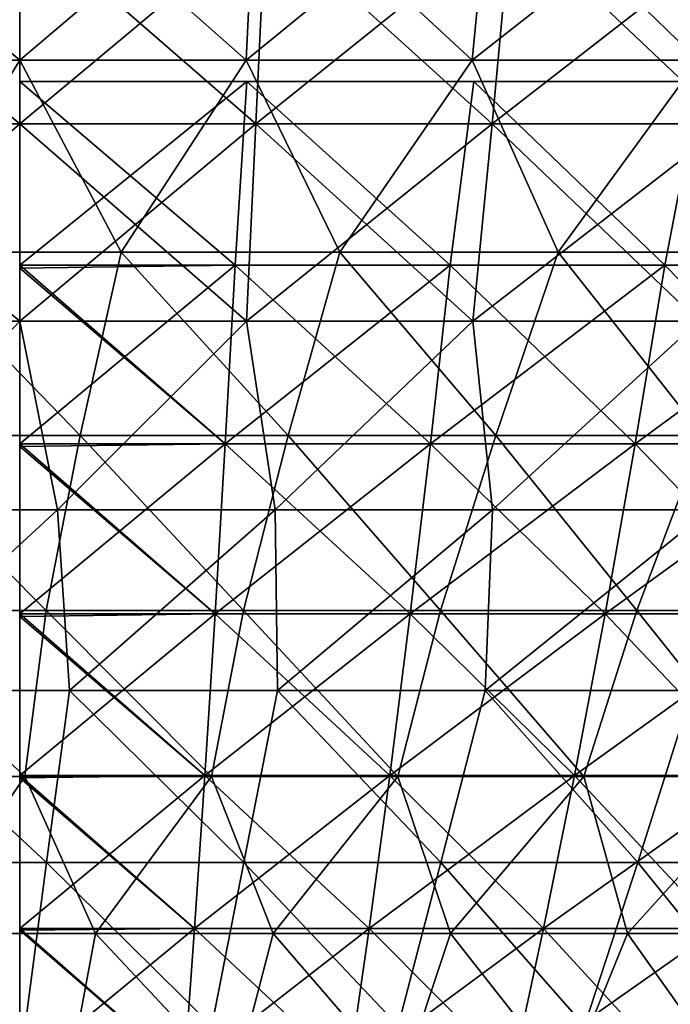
# Model space of a CAD drawing. Header units: millimetres. Extents: x -125 to 125, y -45 to 4025.
# Tile 528 of 656: x 0 to 6, y 3912 to 3921. Entities that reach past the tile are written whole.
import ezdxf

# ---------------------------------------------------------------- set-up
doc = ezdxf.new("R2010")
doc.units = ezdxf.units.MM
doc.header["$LTSCALE"] = 6.999206
for name, color, linetype in [('21', 7, 'CONTINUOUS'), ('22', 7, 'CONTINUOUS'), ('23', 7, 'CONTINUOUS'), ('24', 7, 'CONTINUOUS'), ('33', 7, 'CONTINUOUS')]:
    doc.layers.add(name, color=color, linetype=linetype)

msp = doc.modelspace()

# ---------------------------------------------------------------- linework, layer by layer
at = {"layer": '21', "color": 7, "linetype": 'CONTINUOUS'}
for points in [[(-2.0927, 3920.0853, 67.9229), (0, 3920.0853, 67.9552), (-2.1766, 3921.9024, 70.648), (-2.0927, 3920.0853, 67.9229)], [(-2.1766, 3921.9024, 70.648), (0, 3920.0853, 67.9552), (0, 3921.9024, 70.6815), (-2.1766, 3921.9024, 70.648)], [(0, 3920.0853, 67.9552), (2.0927, 3920.0853, 67.9229), (0, 3921.9024, 70.6815), (0, 3920.0853, 67.9552)], [(0, 3921.9024, 70.6815), (2.0927, 3920.0853, 67.9229), (2.1766, 3921.9024, 70.648), (0, 3921.9024, 70.6815)], [(2.0927, 3920.0853, 67.9229), (4.1834, 3920.0853, 67.8263), (2.1766, 3921.9024, 70.648), (2.0927, 3920.0853, 67.9229)], [(2.1766, 3921.9024, 70.648), (4.1834, 3920.0853, 67.8263), (4.3512, 3921.9024, 70.5475), (2.1766, 3921.9024, 70.648)], [(4.1834, 3920.0853, 67.8263), (6.2701, 3920.0853, 67.6653), (4.3512, 3921.9024, 70.5475), (4.1834, 3920.0853, 67.8263)], [(4.3512, 3921.9024, 70.5475), (6.2701, 3920.0853, 67.6653), (6.5217, 3921.9024, 70.38), (4.3512, 3921.9024, 70.5475)], [(-2.0073, 3918.3403, 65.1512), (0, 3918.3403, 65.1821), (-2.0927, 3920.0853, 67.9229), (-2.0073, 3918.3403, 65.1512)], [(-2.0927, 3920.0853, 67.9229), (0, 3918.3403, 65.1821), (0, 3920.0853, 67.9552), (-2.0927, 3920.0853, 67.9229)], [(0, 3918.3403, 65.1821), (2.0073, 3918.3403, 65.1512), (0, 3920.0853, 67.9552), (0, 3918.3403, 65.1821)], [(0, 3920.0853, 67.9552), (2.0073, 3918.3403, 65.1512), (2.0927, 3920.0853, 67.9229), (0, 3920.0853, 67.9552)], [(2.0073, 3918.3403, 65.1512), (4.0127, 3918.3403, 65.0585), (2.0927, 3920.0853, 67.9229), (2.0073, 3918.3403, 65.1512)], [(2.0927, 3920.0853, 67.9229), (4.0127, 3918.3403, 65.0585), (4.1834, 3920.0853, 67.8263), (2.0927, 3920.0853, 67.9229)], [(4.0127, 3918.3403, 65.0585), (6.0142, 3918.3403, 64.9041), (4.1834, 3920.0853, 67.8263), (4.0127, 3918.3403, 65.0585)], [(4.1834, 3920.0853, 67.8263), (6.0142, 3918.3403, 64.9041), (6.2701, 3920.0853, 67.6653), (4.1834, 3920.0853, 67.8263)], [(-2.0073, 3918.3403, 65.1512), (-1.5913, 3916.6686, 62.344), (0, 3918.3403, 65.1821), (-2.0073, 3918.3403, 65.1512)], [(-1.5913, 3916.6686, 62.344), (0.336, 3916.6686, 62.3634), (0, 3918.3403, 65.1821), (-1.5913, 3916.6686, 62.344)], [(0, 3918.3403, 65.1821), (0.336, 3916.6686, 62.3634), (2.0073, 3918.3403, 65.1512), (0, 3918.3403, 65.1821)], [(0.336, 3916.6686, 62.3634), (2.2629, 3916.6686, 62.3232), (2.0073, 3918.3403, 65.1512), (0.336, 3916.6686, 62.3634)], [(2.0073, 3918.3403, 65.1512), (2.2629, 3916.6686, 62.3232), (4.0127, 3918.3403, 65.0585), (2.0073, 3918.3403, 65.1512)], [(2.2629, 3916.6686, 62.3232), (4.1876, 3916.6686, 62.2235), (4.0127, 3918.3403, 65.0585), (2.2629, 3916.6686, 62.3232)], [(4.0127, 3918.3403, 65.0585), (4.1876, 3916.6686, 62.2235), (6.0142, 3918.3403, 64.9041), (4.0127, 3918.3403, 65.0585)], [(4.1876, 3916.6686, 62.2235), (6.1084, 3916.6686, 62.0644), (6.0142, 3918.3403, 64.9041), (4.1876, 3916.6686, 62.2235)], [(-1.5913, 3916.6686, 62.344), (-1.3993, 3915.0713, 59.4872), (0.336, 3916.6686, 62.3634), (-1.5913, 3916.6686, 62.344)], [(-1.3993, 3915.0713, 59.4872), (0.4419, 3915.0713, 59.502), (0.336, 3916.6686, 62.3634), (-1.3993, 3915.0713, 59.4872)], [(0.336, 3916.6686, 62.3634), (0.4419, 3915.0713, 59.502), (2.2629, 3916.6686, 62.3232), (0.336, 3916.6686, 62.3634)], [(0.4419, 3915.0713, 59.502), (2.2828, 3915.0713, 59.4598), (2.2629, 3916.6686, 62.3232), (0.4419, 3915.0713, 59.502)], [(2.2629, 3916.6686, 62.3232), (2.2828, 3915.0713, 59.4598), (4.1876, 3916.6686, 62.2235), (2.2629, 3916.6686, 62.3232)], [(2.2828, 3915.0713, 59.4598), (4.1214, 3915.0713, 59.3607), (4.1876, 3916.6686, 62.2235), (2.2828, 3915.0713, 59.4598)], [(4.1214, 3915.0713, 59.3607), (5.9561, 3915.0713, 59.2048), (6.1084, 3916.6686, 62.0644), (4.1214, 3915.0713, 59.3607)], [(4.1876, 3916.6686, 62.2235), (4.1214, 3915.0713, 59.3607), (6.1084, 3916.6686, 62.0644), (4.1876, 3916.6686, 62.2235)], [(-1.5105, 3913.5495, 56.5819), (0.2373, 3913.5495, 56.6016), (-1.3993, 3915.0713, 59.4872), (-1.5105, 3913.5495, 56.5819)], [(-1.3993, 3915.0713, 59.4872), (0.2373, 3913.5495, 56.6016), (0.4419, 3915.0713, 59.502), (-1.3993, 3915.0713, 59.4872)], [(0.2373, 3913.5495, 56.6016), (1.9849, 3913.5495, 56.5672), (0.4419, 3915.0713, 59.502), (0.2373, 3913.5495, 56.6016)], [(0.4419, 3915.0713, 59.502), (1.9849, 3913.5495, 56.5672), (2.2828, 3915.0713, 59.4598), (0.4419, 3915.0713, 59.502)], [(1.9849, 3913.5495, 56.5672), (3.7306, 3913.5495, 56.479), (2.2828, 3915.0713, 59.4598), (1.9849, 3913.5495, 56.5672)], [(2.2828, 3915.0713, 59.4598), (3.7306, 3913.5495, 56.479), (4.1214, 3915.0713, 59.3607), (2.2828, 3915.0713, 59.4598)], [(3.7306, 3913.5495, 56.479), (5.4727, 3913.5495, 56.3369), (4.1214, 3915.0713, 59.3607), (3.7306, 3913.5495, 56.479)], [(4.1214, 3915.0713, 59.3607), (5.4727, 3913.5495, 56.3369), (5.9561, 3915.0713, 59.2048), (4.1214, 3915.0713, 59.3607)], [(5.4727, 3913.5495, 56.3369), (7.2097, 3913.5495, 56.141), (5.9561, 3915.0713, 59.2048), (5.4727, 3913.5495, 56.3369)], [(0.0478, 3912.1043, 53.6616), (-1.5105, 3913.5495, 56.5819), (-1.6057, 3912.1043, 53.6376), (0.0478, 3912.1043, 53.6616)], [(0.2373, 3913.5495, 56.6016), (-1.5105, 3913.5495, 56.5819), (0.0478, 3912.1043, 53.6616), (0.2373, 3913.5495, 56.6016)], [(1.7012, 3912.1043, 53.6346), (0.2373, 3913.5495, 56.6016), (0.0478, 3912.1043, 53.6616), (1.7012, 3912.1043, 53.6346)], [(1.9849, 3913.5495, 56.5672), (0.2373, 3913.5495, 56.6016), (1.7012, 3912.1043, 53.6346), (1.9849, 3913.5495, 56.5672)], [(3.353, 3912.1043, 53.5568), (1.9849, 3913.5495, 56.5672), (1.7012, 3912.1043, 53.6346), (3.353, 3912.1043, 53.5568)], [(3.7306, 3913.5495, 56.479), (1.9849, 3913.5495, 56.5672), (3.353, 3912.1043, 53.5568), (3.7306, 3913.5495, 56.479)], [(5.0017, 3912.1043, 53.428), (3.7306, 3913.5495, 56.479), (3.353, 3912.1043, 53.5568), (5.0017, 3912.1043, 53.428)], [(5.4727, 3913.5495, 56.3369), (3.7306, 3913.5495, 56.479), (5.0017, 3912.1043, 53.428), (5.4727, 3913.5495, 56.3369)], [(6.6455, 3912.1043, 53.2485), (5.4727, 3913.5495, 56.3369), (5.0017, 3912.1043, 53.428), (6.6455, 3912.1043, 53.2485)], [(7.2097, 3913.5495, 56.141), (5.4727, 3913.5495, 56.3369), (6.6455, 3912.1043, 53.2485), (7.2097, 3913.5495, 56.141)]]:
    msp.add_3dface(points, dxfattribs=at)
at = {"layer": '22', "color": 7, "linetype": 'CONTINUOUS'}
for points in [[(0, 3921.9024, -70.6815), (-2.0927, 3920.0853, -67.9229), (-2.1766, 3921.9024, -70.648), (0, 3921.9024, -70.6815)], [(0, 3920.0853, -67.9552), (-2.0927, 3920.0853, -67.9229), (0, 3921.9024, -70.6815), (0, 3920.0853, -67.9552)], [(2.0927, 3920.0853, -67.9229), (0, 3920.0853, -67.9552), (2.1766, 3921.9024, -70.648), (2.0927, 3920.0853, -67.9229)], [(2.1766, 3921.9024, -70.648), (0, 3920.0853, -67.9552), (0, 3921.9024, -70.6815), (2.1766, 3921.9024, -70.648)], [(4.1834, 3920.0853, -67.8263), (2.0927, 3920.0853, -67.9229), (4.3512, 3921.9024, -70.5475), (4.1834, 3920.0853, -67.8263)], [(4.3512, 3921.9024, -70.5475), (2.0927, 3920.0853, -67.9229), (2.1766, 3921.9024, -70.648), (4.3512, 3921.9024, -70.5475)], [(6.2701, 3920.0853, -67.6653), (4.1834, 3920.0853, -67.8263), (6.5217, 3921.9024, -70.38), (6.2701, 3920.0853, -67.6653)], [(6.5217, 3921.9024, -70.38), (4.1834, 3920.0853, -67.8263), (4.3512, 3921.9024, -70.5475), (6.5217, 3921.9024, -70.38)], [(0, 3920.0853, -67.9552), (-2.0073, 3918.3403, -65.1512), (-2.0927, 3920.0853, -67.9229), (0, 3920.0853, -67.9552)], [(0, 3918.3403, -65.1821), (-2.0073, 3918.3403, -65.1512), (0, 3920.0853, -67.9552), (0, 3918.3403, -65.1821)], [(2.0073, 3918.3403, -65.1512), (0, 3918.3403, -65.1821), (2.0927, 3920.0853, -67.9229), (2.0073, 3918.3403, -65.1512)], [(2.0927, 3920.0853, -67.9229), (0, 3918.3403, -65.1821), (0, 3920.0853, -67.9552), (2.0927, 3920.0853, -67.9229)], [(4.0127, 3918.3403, -65.0585), (2.0073, 3918.3403, -65.1512), (4.1834, 3920.0853, -67.8263), (4.0127, 3918.3403, -65.0585)], [(4.1834, 3920.0853, -67.8263), (2.0073, 3918.3403, -65.1512), (2.0927, 3920.0853, -67.9229), (4.1834, 3920.0853, -67.8263)], [(6.0142, 3918.3403, -64.9041), (4.0127, 3918.3403, -65.0585), (6.2701, 3920.0853, -67.6653), (6.0142, 3918.3403, -64.9041)], [(6.2701, 3920.0853, -67.6653), (4.0127, 3918.3403, -65.0585), (4.1834, 3920.0853, -67.8263), (6.2701, 3920.0853, -67.6653)], [(-2.0073, 3918.3403, -65.1512), (0, 3918.3403, -65.1821), (-1.5913, 3916.6686, -62.344), (-2.0073, 3918.3403, -65.1512)], [(-1.5913, 3916.6686, -62.344), (0, 3918.3403, -65.1821), (0.336, 3916.6686, -62.3634), (-1.5913, 3916.6686, -62.344)], [(0, 3918.3403, -65.1821), (2.0073, 3918.3403, -65.1512), (0.336, 3916.6686, -62.3634), (0, 3918.3403, -65.1821)], [(0.336, 3916.6686, -62.3634), (2.0073, 3918.3403, -65.1512), (2.2629, 3916.6686, -62.3232), (0.336, 3916.6686, -62.3634)], [(2.0073, 3918.3403, -65.1512), (4.0127, 3918.3403, -65.0585), (2.2629, 3916.6686, -62.3232), (2.0073, 3918.3403, -65.1512)], [(2.2629, 3916.6686, -62.3232), (4.0127, 3918.3403, -65.0585), (4.1876, 3916.6686, -62.2235), (2.2629, 3916.6686, -62.3232)], [(4.0127, 3918.3403, -65.0585), (6.0142, 3918.3403, -64.9041), (4.1876, 3916.6686, -62.2235), (4.0127, 3918.3403, -65.0585)], [(4.1876, 3916.6686, -62.2235), (6.0142, 3918.3403, -64.9041), (6.1084, 3916.6686, -62.0644), (4.1876, 3916.6686, -62.2235)], [(-1.5913, 3916.6686, -62.344), (0.336, 3916.6686, -62.3634), (-1.3993, 3915.0713, -59.4872), (-1.5913, 3916.6686, -62.344)], [(-1.3993, 3915.0713, -59.4872), (0.336, 3916.6686, -62.3634), (0.4419, 3915.0713, -59.502), (-1.3993, 3915.0713, -59.4872)], [(0.336, 3916.6686, -62.3634), (2.2629, 3916.6686, -62.3232), (0.4419, 3915.0713, -59.502), (0.336, 3916.6686, -62.3634)], [(0.4419, 3915.0713, -59.502), (2.2629, 3916.6686, -62.3232), (2.2828, 3915.0713, -59.4598), (0.4419, 3915.0713, -59.502)], [(2.2629, 3916.6686, -62.3232), (4.1876, 3916.6686, -62.2235), (2.2828, 3915.0713, -59.4598), (2.2629, 3916.6686, -62.3232)], [(2.2828, 3915.0713, -59.4598), (4.1876, 3916.6686, -62.2235), (4.1214, 3915.0713, -59.3607), (2.2828, 3915.0713, -59.4598)], [(4.1876, 3916.6686, -62.2235), (6.1084, 3916.6686, -62.0644), (4.1214, 3915.0713, -59.3607), (4.1876, 3916.6686, -62.2235)], [(4.1214, 3915.0713, -59.3607), (6.1084, 3916.6686, -62.0644), (5.9561, 3915.0713, -59.2048), (4.1214, 3915.0713, -59.3607)], [(-1.5105, 3913.5495, -56.5819), (-1.3993, 3915.0713, -59.4872), (0.2373, 3913.5495, -56.6016), (-1.5105, 3913.5495, -56.5819)], [(-1.3993, 3915.0713, -59.4872), (0.4419, 3915.0713, -59.502), (0.2373, 3913.5495, -56.6016), (-1.3993, 3915.0713, -59.4872)], [(0.2373, 3913.5495, -56.6016), (0.4419, 3915.0713, -59.502), (1.9849, 3913.5495, -56.5672), (0.2373, 3913.5495, -56.6016)], [(0.4419, 3915.0713, -59.502), (2.2828, 3915.0713, -59.4598), (1.9849, 3913.5495, -56.5672), (0.4419, 3915.0713, -59.502)], [(1.9849, 3913.5495, -56.5672), (2.2828, 3915.0713, -59.4598), (3.7306, 3913.5495, -56.479), (1.9849, 3913.5495, -56.5672)], [(2.2828, 3915.0713, -59.4598), (4.1214, 3915.0713, -59.3607), (3.7306, 3913.5495, -56.479), (2.2828, 3915.0713, -59.4598)], [(3.7306, 3913.5495, -56.479), (4.1214, 3915.0713, -59.3607), (5.4727, 3913.5495, -56.3369), (3.7306, 3913.5495, -56.479)], [(4.1214, 3915.0713, -59.3607), (5.9561, 3915.0713, -59.2048), (5.4727, 3913.5495, -56.3369), (4.1214, 3915.0713, -59.3607)], [(5.4727, 3913.5495, -56.3369), (5.9561, 3915.0713, -59.2048), (7.2097, 3913.5495, -56.141), (5.4727, 3913.5495, -56.3369)], [(-1.5105, 3913.5495, -56.5819), (0.0478, 3912.1043, -53.6616), (-1.6057, 3912.1043, -53.6376), (-1.5105, 3913.5495, -56.5819)], [(-1.5105, 3913.5495, -56.5819), (0.2373, 3913.5495, -56.6016), (0.0478, 3912.1043, -53.6616), (-1.5105, 3913.5495, -56.5819)], [(0.2373, 3913.5495, -56.6016), (1.7012, 3912.1043, -53.6346), (0.0478, 3912.1043, -53.6616), (0.2373, 3913.5495, -56.6016)], [(0.2373, 3913.5495, -56.6016), (1.9849, 3913.5495, -56.5672), (1.7012, 3912.1043, -53.6346), (0.2373, 3913.5495, -56.6016)], [(1.9849, 3913.5495, -56.5672), (3.353, 3912.1043, -53.5568), (1.7012, 3912.1043, -53.6346), (1.9849, 3913.5495, -56.5672)], [(1.9849, 3913.5495, -56.5672), (3.7306, 3913.5495, -56.479), (3.353, 3912.1043, -53.5568), (1.9849, 3913.5495, -56.5672)], [(3.7306, 3913.5495, -56.479), (5.0017, 3912.1043, -53.428), (3.353, 3912.1043, -53.5568), (3.7306, 3913.5495, -56.479)], [(3.7306, 3913.5495, -56.479), (5.4727, 3913.5495, -56.3369), (5.0017, 3912.1043, -53.428), (3.7306, 3913.5495, -56.479)], [(5.4727, 3913.5495, -56.3369), (6.6455, 3912.1043, -53.2485), (5.0017, 3912.1043, -53.428), (5.4727, 3913.5495, -56.3369)], [(5.4727, 3913.5495, -56.3369), (7.2097, 3913.5495, -56.141), (6.6455, 3912.1043, -53.2485), (5.4727, 3913.5495, -56.3369)]]:
    msp.add_3dface(points, dxfattribs=at)
at = {"layer": '23', "color": 7, "linetype": 'CONTINUOUS'}
for points in [[(-2.0052, 3920.6481, -65.0819), (0, 3920.6481, -65.1128), (-2.0901, 3922.4206, -67.8388), (-2.0052, 3920.6481, -65.0819)], [(-2.0901, 3922.4206, -67.8388), (0, 3920.6481, -65.1128), (0, 3922.4206, -67.871), (-2.0901, 3922.4206, -67.8388)], [(0, 3920.6481, -65.1128), (2.0052, 3920.6481, -65.0819), (0, 3922.4206, -67.871), (0, 3920.6481, -65.1128)], [(0, 3922.4206, -67.871), (2.0052, 3920.6481, -65.0819), (2.0901, 3922.4206, -67.8388), (0, 3922.4206, -67.871)], [(2.0052, 3920.6481, -65.0819), (4.0084, 3920.6481, -64.9893), (2.0901, 3922.4206, -67.8388), (2.0052, 3920.6481, -65.0819)], [(2.0901, 3922.4206, -67.8388), (4.0084, 3920.6481, -64.9893), (4.1782, 3922.4206, -67.7423), (2.0901, 3922.4206, -67.8388)], [(4.0084, 3920.6481, -64.9893), (6.0078, 3920.6481, -64.835), (4.1782, 3922.4206, -67.7423), (4.0084, 3920.6481, -64.9893)], [(4.1782, 3922.4206, -67.7423), (6.0078, 3920.6481, -64.835), (6.2623, 3922.4206, -67.5815), (4.1782, 3922.4206, -67.7423)], [(-2.0052, 3920.6481, -65.0819), (-1.0381, 3918.9496, -62.2996), (0, 3920.6481, -65.1128), (-2.0052, 3920.6481, -65.0819)], [(-1.0381, 3918.9496, -62.2996), (0.8985, 3918.9496, -62.3018), (0, 3920.6481, -65.1128), (-1.0381, 3918.9496, -62.2996)], [(0, 3920.6481, -65.1128), (0.8985, 3918.9496, -62.3018), (2.0052, 3920.6481, -65.0819), (0, 3920.6481, -65.1128)], [(0.8985, 3918.9496, -62.3018), (2.8343, 3918.9496, -62.2438), (2.0052, 3920.6481, -65.0819), (0.8985, 3918.9496, -62.3018)], [(2.0052, 3920.6481, -65.0819), (2.8343, 3918.9496, -62.2438), (4.0084, 3920.6481, -64.9893), (2.0052, 3920.6481, -65.0819)], [(2.8343, 3918.9496, -62.2438), (4.7673, 3918.9496, -62.1256), (4.0084, 3920.6481, -64.9893), (2.8343, 3918.9496, -62.2438)], [(4.0084, 3920.6481, -64.9893), (4.7673, 3918.9496, -62.1256), (6.0078, 3920.6481, -64.835), (4.0084, 3920.6481, -64.9893)], [(4.7673, 3918.9496, -62.1256), (6.6957, 3918.9496, -61.9475), (6.0078, 3920.6481, -64.835), (4.7673, 3918.9496, -62.1256)], [(-1.3058, 3917.3266, -59.4451), (0.5359, 3917.3266, -59.4571), (-1.0381, 3918.9496, -62.2996), (-1.3058, 3917.3266, -59.4451)], [(-1.0381, 3918.9496, -62.2996), (0.5359, 3917.3266, -59.4571), (0.8985, 3918.9496, -62.3018), (-1.0381, 3918.9496, -62.2996)], [(0.5359, 3917.3266, -59.4571), (2.3771, 3917.3266, -59.4119), (0.8985, 3918.9496, -62.3018), (0.5359, 3917.3266, -59.4571)], [(0.8985, 3918.9496, -62.3018), (2.3771, 3917.3266, -59.4119), (2.8343, 3918.9496, -62.2438), (0.8985, 3918.9496, -62.3018)], [(2.3771, 3917.3266, -59.4119), (4.2161, 3917.3266, -59.3098), (2.8343, 3918.9496, -62.2438), (2.3771, 3917.3266, -59.4119)], [(2.8343, 3918.9496, -62.2438), (4.2161, 3917.3266, -59.3098), (4.7673, 3918.9496, -62.1256), (2.8343, 3918.9496, -62.2438)], [(4.2161, 3917.3266, -59.3098), (6.051, 3917.3266, -59.1508), (4.7673, 3918.9496, -62.1256), (4.2161, 3917.3266, -59.3098)], [(4.7673, 3918.9496, -62.1256), (6.051, 3917.3266, -59.1508), (6.6957, 3918.9496, -61.9475), (4.7673, 3918.9496, -62.1256)], [(-1.5125, 3915.78, -56.5482), (0.2342, 3915.78, -56.568), (-1.3058, 3917.3266, -59.4451), (-1.5125, 3915.78, -56.5482)], [(-1.3058, 3917.3266, -59.4451), (0.2342, 3915.78, -56.568), (0.5359, 3917.3266, -59.4571), (-1.3058, 3917.3266, -59.4451)], [(0.2342, 3915.78, -56.568), (1.9807, 3915.78, -56.5338), (0.5359, 3917.3266, -59.4571), (0.2342, 3915.78, -56.568)], [(0.5359, 3917.3266, -59.4571), (1.9807, 3915.78, -56.5338), (2.3771, 3917.3266, -59.4119), (0.5359, 3917.3266, -59.4571)], [(1.9807, 3915.78, -56.5338), (3.7253, 3915.78, -56.4457), (2.3771, 3917.3266, -59.4119), (1.9807, 3915.78, -56.5338)], [(2.3771, 3917.3266, -59.4119), (3.7253, 3915.78, -56.4457), (4.2161, 3917.3266, -59.3098), (2.3771, 3917.3266, -59.4119)], [(3.7253, 3915.78, -56.4457), (5.4664, 3915.78, -56.3037), (4.2161, 3917.3266, -59.3098), (3.7253, 3915.78, -56.4457)], [(4.2161, 3917.3266, -59.3098), (5.4664, 3915.78, -56.3037), (6.051, 3917.3266, -59.1508), (4.2161, 3917.3266, -59.3098)], [(5.4664, 3915.78, -56.3037), (7.2022, 3915.78, -56.1081), (6.051, 3917.3266, -59.1508), (5.4664, 3915.78, -56.3037)], [(0.0451, 3914.311, -53.6372), (-1.5125, 3915.78, -56.5482), (-1.6075, 3914.311, -53.6131), (0.0451, 3914.311, -53.6372)], [(0.2342, 3915.78, -56.568), (-1.5125, 3915.78, -56.5482), (0.0451, 3914.311, -53.6372), (0.2342, 3915.78, -56.568)], [(1.6977, 3914.311, -53.6104), (0.2342, 3915.78, -56.568), (0.0451, 3914.311, -53.6372), (1.6977, 3914.311, -53.6104)], [(1.9807, 3915.78, -56.5338), (0.2342, 3915.78, -56.568), (1.6977, 3914.311, -53.6104), (1.9807, 3915.78, -56.5338)], [(3.3488, 3914.311, -53.5326), (1.9807, 3915.78, -56.5338), (1.6977, 3914.311, -53.6104), (3.3488, 3914.311, -53.5326)], [(3.7253, 3915.78, -56.4457), (1.9807, 3915.78, -56.5338), (3.3488, 3914.311, -53.5326), (3.7253, 3915.78, -56.4457)], [(4.9966, 3914.311, -53.404), (3.7253, 3915.78, -56.4457), (3.3488, 3914.311, -53.5326), (4.9966, 3914.311, -53.404)], [(5.4664, 3915.78, -56.3037), (3.7253, 3915.78, -56.4457), (4.9966, 3914.311, -53.404), (5.4664, 3915.78, -56.3037)], [(6.6397, 3914.311, -53.2247), (5.4664, 3915.78, -56.3037), (4.9966, 3914.311, -53.404), (6.6397, 3914.311, -53.2247)], [(7.2022, 3915.78, -56.1081), (5.4664, 3915.78, -56.3037), (6.6397, 3914.311, -53.2247), (7.2022, 3915.78, -56.1081)], [(0.0451, 3914.311, -53.6372), (-1.6075, 3914.311, -53.6131), (-0.9013, 3912.9207, -50.6599), (0.0451, 3914.311, -53.6372)], [(0.6724, 3912.9207, -50.6634), (0.0451, 3914.311, -53.6372), (-0.9013, 3912.9207, -50.6599), (0.6724, 3912.9207, -50.6634)], [(1.6977, 3914.311, -53.6104), (0.0451, 3914.311, -53.6372), (0.6724, 3912.9207, -50.6634), (1.6977, 3914.311, -53.6104)], [(2.2454, 3912.9207, -50.6181), (1.6977, 3914.311, -53.6104), (0.6724, 3912.9207, -50.6634), (2.2454, 3912.9207, -50.6181)], [(3.3488, 3914.311, -53.5326), (1.6977, 3914.311, -53.6104), (2.2454, 3912.9207, -50.6181), (3.3488, 3914.311, -53.5326)], [(3.8163, 3912.9207, -50.524), (3.3488, 3914.311, -53.5326), (2.2454, 3912.9207, -50.6181), (3.8163, 3912.9207, -50.524)], [(4.9966, 3914.311, -53.404), (3.3488, 3914.311, -53.5326), (3.8163, 3912.9207, -50.524), (4.9966, 3914.311, -53.404)], [(5.3835, 3912.9207, -50.3811), (4.9966, 3914.311, -53.404), (3.8163, 3912.9207, -50.524), (5.3835, 3912.9207, -50.3811)], [(6.6397, 3914.311, -53.2247), (4.9966, 3914.311, -53.404), (5.3835, 3912.9207, -50.3811), (6.6397, 3914.311, -53.2247)], [(6.9455, 3912.9207, -50.1896), (6.6397, 3914.311, -53.2247), (5.3835, 3912.9207, -50.3811), (6.9455, 3912.9207, -50.1896)], [(0.4275, 3911.6101, -47.6606), (-0.9013, 3912.9207, -50.6599), (-1.0488, 3911.6101, -47.651), (0.4275, 3911.6101, -47.6606)], [(0.6724, 3912.9207, -50.6634), (-0.9013, 3912.9207, -50.6599), (0.4275, 3911.6101, -47.6606), (0.6724, 3912.9207, -50.6634)], [(1.9034, 3911.6101, -47.6245), (0.6724, 3912.9207, -50.6634), (0.4275, 3911.6101, -47.6606), (1.9034, 3911.6101, -47.6245)], [(2.2454, 3912.9207, -50.6181), (0.6724, 3912.9207, -50.6634), (1.9034, 3911.6101, -47.6245), (2.2454, 3912.9207, -50.6181)], [(3.3774, 3911.6101, -47.5428), (2.2454, 3912.9207, -50.6181), (1.9034, 3911.6101, -47.6245), (3.3774, 3911.6101, -47.5428)], [(3.8163, 3912.9207, -50.524), (2.2454, 3912.9207, -50.6181), (3.3774, 3911.6101, -47.5428), (3.8163, 3912.9207, -50.524)], [(4.8482, 3911.6101, -47.4153), (3.8163, 3912.9207, -50.524), (3.3774, 3911.6101, -47.5428), (4.8482, 3911.6101, -47.4153)], [(5.3835, 3912.9207, -50.3811), (3.8163, 3912.9207, -50.524), (4.8482, 3911.6101, -47.4153), (5.3835, 3912.9207, -50.3811)], [(6.3144, 3911.6101, -47.2424), (5.3835, 3912.9207, -50.3811), (4.8482, 3911.6101, -47.4153), (6.3144, 3911.6101, -47.2424)], [(6.9455, 3912.9207, -50.1896), (5.3835, 3912.9207, -50.3811), (6.3144, 3911.6101, -47.2424), (6.9455, 3912.9207, -50.1896)]]:
    msp.add_3dface(points, dxfattribs=at)
at = {"layer": '24', "color": 7, "linetype": 'CONTINUOUS'}
for points in [[(0, 3922.4206, 67.871), (-2.0052, 3920.6481, 65.0819), (-2.0901, 3922.4206, 67.8388), (0, 3922.4206, 67.871)], [(0, 3920.6481, 65.1128), (-2.0052, 3920.6481, 65.0819), (0, 3922.4206, 67.871), (0, 3920.6481, 65.1128)], [(2.0052, 3920.6481, 65.0819), (0, 3920.6481, 65.1128), (2.0901, 3922.4206, 67.8388), (2.0052, 3920.6481, 65.0819)], [(2.0901, 3922.4206, 67.8388), (0, 3920.6481, 65.1128), (0, 3922.4206, 67.871), (2.0901, 3922.4206, 67.8388)], [(4.0084, 3920.6481, 64.9893), (2.0052, 3920.6481, 65.0819), (4.1782, 3922.4206, 67.7423), (4.0084, 3920.6481, 64.9893)], [(4.1782, 3922.4206, 67.7423), (2.0052, 3920.6481, 65.0819), (2.0901, 3922.4206, 67.8388), (4.1782, 3922.4206, 67.7423)], [(6.0078, 3920.6481, 64.835), (4.0084, 3920.6481, 64.9893), (6.2623, 3922.4206, 67.5815), (6.0078, 3920.6481, 64.835)], [(6.2623, 3922.4206, 67.5815), (4.0084, 3920.6481, 64.9893), (4.1782, 3922.4206, 67.7423), (6.2623, 3922.4206, 67.5815)], [(-2.0052, 3920.6481, 65.0819), (0, 3920.6481, 65.1128), (-1.0381, 3918.9496, 62.2996), (-2.0052, 3920.6481, 65.0819)], [(-1.0381, 3918.9496, 62.2996), (0, 3920.6481, 65.1128), (0.8985, 3918.9496, 62.3018), (-1.0381, 3918.9496, 62.2996)], [(0, 3920.6481, 65.1128), (2.0052, 3920.6481, 65.0819), (0.8985, 3918.9496, 62.3018), (0, 3920.6481, 65.1128)], [(0.8985, 3918.9496, 62.3018), (2.0052, 3920.6481, 65.0819), (2.8343, 3918.9496, 62.2438), (0.8985, 3918.9496, 62.3018)], [(2.0052, 3920.6481, 65.0819), (4.0084, 3920.6481, 64.9893), (2.8343, 3918.9496, 62.2438), (2.0052, 3920.6481, 65.0819)], [(2.8343, 3918.9496, 62.2438), (4.0084, 3920.6481, 64.9893), (4.7673, 3918.9496, 62.1256), (2.8343, 3918.9496, 62.2438)], [(4.0084, 3920.6481, 64.9893), (6.0078, 3920.6481, 64.835), (4.7673, 3918.9496, 62.1256), (4.0084, 3920.6481, 64.9893)], [(4.7673, 3918.9496, 62.1256), (6.0078, 3920.6481, 64.835), (6.6957, 3918.9496, 61.9475), (4.7673, 3918.9496, 62.1256)], [(-1.3058, 3917.3266, 59.4451), (-1.0381, 3918.9496, 62.2996), (0.5359, 3917.3266, 59.4571), (-1.3058, 3917.3266, 59.4451)], [(-1.0381, 3918.9496, 62.2996), (0.8985, 3918.9496, 62.3018), (0.5359, 3917.3266, 59.4571), (-1.0381, 3918.9496, 62.2996)], [(0.5359, 3917.3266, 59.4571), (0.8985, 3918.9496, 62.3018), (2.3772, 3917.3266, 59.4119), (0.5359, 3917.3266, 59.4571)], [(0.8985, 3918.9496, 62.3018), (2.8343, 3918.9496, 62.2438), (2.3772, 3917.3266, 59.4119), (0.8985, 3918.9496, 62.3018)], [(2.3772, 3917.3266, 59.4119), (2.8343, 3918.9496, 62.2438), (4.2161, 3917.3266, 59.3098), (2.3772, 3917.3266, 59.4119)], [(2.8343, 3918.9496, 62.2438), (4.7673, 3918.9496, 62.1256), (4.2161, 3917.3266, 59.3098), (2.8343, 3918.9496, 62.2438)], [(4.2161, 3917.3266, 59.3098), (4.7673, 3918.9496, 62.1256), (6.051, 3917.3266, 59.1508), (4.2161, 3917.3266, 59.3098)], [(4.7673, 3918.9496, 62.1256), (6.6957, 3918.9496, 61.9475), (6.051, 3917.3266, 59.1508), (4.7673, 3918.9496, 62.1256)], [(-1.5125, 3915.78, 56.5482), (-1.3058, 3917.3266, 59.4451), (0.2342, 3915.78, 56.568), (-1.5125, 3915.78, 56.5482)], [(-1.3058, 3917.3266, 59.4451), (0.5359, 3917.3266, 59.4571), (0.2342, 3915.78, 56.568), (-1.3058, 3917.3266, 59.4451)], [(0.2342, 3915.78, 56.568), (0.5359, 3917.3266, 59.4571), (1.9807, 3915.78, 56.5338), (0.2342, 3915.78, 56.568)], [(0.5359, 3917.3266, 59.4571), (2.3772, 3917.3266, 59.4119), (1.9807, 3915.78, 56.5338), (0.5359, 3917.3266, 59.4571)], [(1.9807, 3915.78, 56.5338), (2.3772, 3917.3266, 59.4119), (3.7253, 3915.78, 56.4457), (1.9807, 3915.78, 56.5338)], [(2.3772, 3917.3266, 59.4119), (4.2161, 3917.3266, 59.3098), (3.7253, 3915.78, 56.4457), (2.3772, 3917.3266, 59.4119)], [(3.7253, 3915.78, 56.4457), (4.2161, 3917.3266, 59.3098), (5.4664, 3915.78, 56.3037), (3.7253, 3915.78, 56.4457)], [(4.2161, 3917.3266, 59.3098), (6.051, 3917.3266, 59.1508), (5.4664, 3915.78, 56.3037), (4.2161, 3917.3266, 59.3098)], [(5.4664, 3915.78, 56.3037), (6.051, 3917.3266, 59.1508), (7.2022, 3915.78, 56.1081), (5.4664, 3915.78, 56.3037)], [(-1.5125, 3915.78, 56.5482), (0.0451, 3914.311, 53.6372), (-1.6075, 3914.311, 53.6131), (-1.5125, 3915.78, 56.5482)], [(-1.5125, 3915.78, 56.5482), (0.2342, 3915.78, 56.568), (0.0451, 3914.311, 53.6372), (-1.5125, 3915.78, 56.5482)], [(0.2342, 3915.78, 56.568), (1.6977, 3914.311, 53.6104), (0.0451, 3914.311, 53.6372), (0.2342, 3915.78, 56.568)], [(0.2342, 3915.78, 56.568), (1.9807, 3915.78, 56.5338), (1.6977, 3914.311, 53.6104), (0.2342, 3915.78, 56.568)], [(1.9807, 3915.78, 56.5338), (3.3488, 3914.311, 53.5326), (1.6977, 3914.311, 53.6104), (1.9807, 3915.78, 56.5338)], [(1.9807, 3915.78, 56.5338), (3.7253, 3915.78, 56.4457), (3.3488, 3914.311, 53.5326), (1.9807, 3915.78, 56.5338)], [(3.7253, 3915.78, 56.4457), (4.9966, 3914.311, 53.404), (3.3488, 3914.311, 53.5326), (3.7253, 3915.78, 56.4457)], [(3.7253, 3915.78, 56.4457), (5.4664, 3915.78, 56.3037), (4.9966, 3914.311, 53.404), (3.7253, 3915.78, 56.4457)], [(5.4664, 3915.78, 56.3037), (6.6397, 3914.311, 53.2247), (4.9966, 3914.311, 53.404), (5.4664, 3915.78, 56.3037)], [(5.4664, 3915.78, 56.3037), (7.2022, 3915.78, 56.1081), (6.6397, 3914.311, 53.2247), (5.4664, 3915.78, 56.3037)], [(0.0451, 3914.311, 53.6372), (-0.9013, 3912.9207, 50.6599), (-1.6075, 3914.311, 53.6131), (0.0451, 3914.311, 53.6372)], [(0.6724, 3912.9207, 50.6634), (-0.9013, 3912.9207, 50.6599), (0.0451, 3914.311, 53.6372), (0.6724, 3912.9207, 50.6634)], [(1.6977, 3914.311, 53.6104), (0.6724, 3912.9207, 50.6634), (0.0451, 3914.311, 53.6372), (1.6977, 3914.311, 53.6104)], [(2.2454, 3912.9207, 50.6181), (0.6724, 3912.9207, 50.6634), (1.6977, 3914.311, 53.6104), (2.2454, 3912.9207, 50.6181)], [(3.3488, 3914.311, 53.5326), (2.2454, 3912.9207, 50.6181), (1.6977, 3914.311, 53.6104), (3.3488, 3914.311, 53.5326)], [(3.8163, 3912.9207, 50.524), (2.2454, 3912.9207, 50.6181), (3.3488, 3914.311, 53.5326), (3.8163, 3912.9207, 50.524)], [(4.9966, 3914.311, 53.404), (3.8163, 3912.9207, 50.524), (3.3488, 3914.311, 53.5326), (4.9966, 3914.311, 53.404)], [(5.3835, 3912.9207, 50.3811), (3.8163, 3912.9207, 50.524), (4.9966, 3914.311, 53.404), (5.3835, 3912.9207, 50.3811)], [(6.6397, 3914.311, 53.2247), (5.3835, 3912.9207, 50.3811), (4.9966, 3914.311, 53.404), (6.6397, 3914.311, 53.2247)], [(6.9455, 3912.9207, 50.1896), (5.3835, 3912.9207, 50.3811), (6.6397, 3914.311, 53.2247), (6.9455, 3912.9207, 50.1896)], [(0.4275, 3911.6101, 47.6606), (-1.0488, 3911.6101, 47.651), (-0.9013, 3912.9207, 50.6599), (0.4275, 3911.6101, 47.6606)], [(0.6724, 3912.9207, 50.6634), (0.4275, 3911.6101, 47.6606), (-0.9013, 3912.9207, 50.6599), (0.6724, 3912.9207, 50.6634)], [(1.9034, 3911.6101, 47.6245), (0.4275, 3911.6101, 47.6606), (0.6724, 3912.9207, 50.6634), (1.9034, 3911.6101, 47.6245)], [(2.2454, 3912.9207, 50.6181), (1.9034, 3911.6101, 47.6245), (0.6724, 3912.9207, 50.6634), (2.2454, 3912.9207, 50.6181)], [(3.3774, 3911.6101, 47.5428), (1.9034, 3911.6101, 47.6245), (2.2454, 3912.9207, 50.6181), (3.3774, 3911.6101, 47.5428)], [(3.8163, 3912.9207, 50.524), (3.3774, 3911.6101, 47.5428), (2.2454, 3912.9207, 50.6181), (3.8163, 3912.9207, 50.524)], [(4.8482, 3911.6101, 47.4153), (3.3774, 3911.6101, 47.5428), (3.8163, 3912.9207, 50.524), (4.8482, 3911.6101, 47.4153)], [(5.3835, 3912.9207, 50.3811), (4.8482, 3911.6101, 47.4153), (3.8163, 3912.9207, 50.524), (5.3835, 3912.9207, 50.3811)], [(6.3144, 3911.6101, 47.2424), (4.8482, 3911.6101, 47.4153), (5.3835, 3912.9207, 50.3811), (6.3144, 3911.6101, 47.2424)], [(6.9455, 3912.9207, 50.1896), (6.3144, 3911.6101, 47.2424), (5.3835, 3912.9207, 50.3811), (6.9455, 3912.9207, 50.1896)]]:
    msp.add_3dface(points, dxfattribs=at)
at = {"layer": '33', "color": 7, "linetype": 'CONTINUOUS'}
for points in [[(0, 3918.8343, -61.3155), (0, 3920.458, -64.0448), (2.0117, 3920.458, -64.0132), (0, 3918.8343, -61.3155)], [(1.9069, 3918.8343, -61.2859), (0, 3918.8343, -61.3155), (2.0117, 3920.458, -64.0132), (1.9069, 3918.8343, -61.2859)], [(0, 3918.8343, 61.3155), (1.9069, 3918.8343, 61.2859), (0, 3920.458, 64.0448), (0, 3918.8343, 61.3155)], [(0, 3920.458, 64.0448), (1.9069, 3918.8343, 61.2859), (2.0117, 3920.458, 64.0132), (0, 3920.458, 64.0448)], [(3.812, 3918.8343, -61.1969), (1.9069, 3918.8343, -61.2859), (2.0117, 3920.458, -64.0132), (3.812, 3918.8343, -61.1969)], [(1.9069, 3918.8343, 61.2859), (3.812, 3918.8343, 61.1969), (2.0117, 3920.458, 64.0132), (1.9069, 3918.8343, 61.2859)], [(4.0214, 3920.458, -63.9184), (3.812, 3918.8343, -61.1969), (2.0117, 3920.458, -64.0132), (4.0214, 3920.458, -63.9184)], [(2.0117, 3920.458, 64.0132), (3.812, 3918.8343, 61.1969), (4.0214, 3920.458, 63.9184), (2.0117, 3920.458, 64.0132)], [(5.7133, 3918.8343, -61.0488), (3.812, 3918.8343, -61.1969), (4.0214, 3920.458, -63.9184), (5.7133, 3918.8343, -61.0488)], [(3.812, 3918.8343, 61.1969), (5.7133, 3918.8343, 61.0488), (4.0214, 3920.458, 63.9184), (3.812, 3918.8343, 61.1969)], [(6.0271, 3920.458, -63.7605), (5.7133, 3918.8343, -61.0488), (4.0214, 3920.458, -63.9184), (6.0271, 3920.458, -63.7605)], [(4.0214, 3920.458, 63.9184), (5.7133, 3918.8343, 61.0488), (6.0271, 3920.458, 63.7605), (4.0214, 3920.458, 63.9184)], [(7.6092, 3918.8343, -60.8415), (5.7133, 3918.8343, -61.0488), (6.0271, 3920.458, -63.7605), (7.6092, 3918.8343, -60.8415)], [(5.7133, 3918.8343, 61.0488), (7.6092, 3918.8343, 60.8415), (6.0271, 3920.458, 63.7605), (5.7133, 3918.8343, 61.0488)], [(0, 3918.8343, -61.3155), (1.9069, 3918.8343, -61.2859), (0, 3918.8068, -61.268), (0, 3918.8343, -61.3155)], [(0, 3918.8068, -61.268), (1.9069, 3918.8343, -61.2859), (0, 3917.254, -58.494), (0, 3918.8068, -61.268)], [(0, 3917.254, -58.494), (1.9069, 3918.8343, -61.2859), (1.8192, 3917.254, -58.4657), (0, 3917.254, -58.494)], [(1.9069, 3918.8343, 61.2859), (0, 3918.8343, 61.3155), (1.8192, 3917.254, 58.4657), (1.9069, 3918.8343, 61.2859)], [(1.8192, 3917.254, 58.4657), (0, 3918.8343, 61.3155), (0, 3918.8068, 61.268), (1.8192, 3917.254, 58.4657)], [(0, 3917.254, 58.494), (1.8192, 3917.254, 58.4657), (0, 3918.8068, 61.268), (0, 3917.254, 58.494)], [(1.9069, 3918.8343, -61.2859), (3.812, 3918.8343, -61.1969), (1.8192, 3917.254, -58.4657), (1.9069, 3918.8343, -61.2859)], [(1.8192, 3917.254, -58.4657), (3.812, 3918.8343, -61.1969), (3.6366, 3917.254, -58.3809), (1.8192, 3917.254, -58.4657)], [(3.6366, 3917.254, 58.3809), (1.9069, 3918.8343, 61.2859), (1.8192, 3917.254, 58.4657), (3.6366, 3917.254, 58.3809)], [(3.812, 3918.8343, 61.1969), (1.9069, 3918.8343, 61.2859), (3.6366, 3917.254, 58.3809), (3.812, 3918.8343, 61.1969)], [(3.812, 3918.8343, -61.1969), (5.7133, 3918.8343, -61.0488), (3.6366, 3917.254, -58.3809), (3.812, 3918.8343, -61.1969)], [(3.6366, 3917.254, -58.3809), (5.7133, 3918.8343, -61.0488), (5.4504, 3917.254, -58.2395), (3.6366, 3917.254, -58.3809)], [(5.4504, 3917.254, 58.2395), (3.812, 3918.8343, 61.1969), (3.6366, 3917.254, 58.3809), (5.4504, 3917.254, 58.2395)], [(5.7133, 3918.8343, 61.0488), (3.812, 3918.8343, 61.1969), (5.4504, 3917.254, 58.2395), (5.7133, 3918.8343, 61.0488)], [(5.7133, 3918.8343, -61.0488), (7.6092, 3918.8343, -60.8415), (5.4504, 3917.254, -58.2395), (5.7133, 3918.8343, -61.0488)], [(5.4504, 3917.254, -58.2395), (7.6092, 3918.8343, -60.8415), (7.259, 3917.254, -58.0419), (5.4504, 3917.254, -58.2395)], [(7.259, 3917.254, 58.0419), (5.7133, 3918.8343, 61.0488), (5.4504, 3917.254, 58.2395), (7.259, 3917.254, 58.0419)], [(7.6092, 3918.8343, 60.8415), (5.7133, 3918.8343, 61.0488), (7.259, 3917.254, 58.0419), (7.6092, 3918.8343, 60.8415)], [(0, 3917.254, -58.494), (1.8192, 3917.254, -58.4657), (0, 3917.2293, -58.4486), (0, 3917.254, -58.494)], [(0, 3917.2293, -58.4486), (1.8192, 3917.254, -58.4657), (0, 3915.7486, -55.6318), (0, 3917.2293, -58.4486)], [(0, 3915.7486, -55.6318), (1.8192, 3917.254, -58.4657), (1.7301, 3915.7486, -55.6049), (0, 3915.7486, -55.6318)], [(1.8192, 3917.254, 58.4657), (0, 3917.254, 58.494), (1.7301, 3915.7486, 55.6049), (1.8192, 3917.254, 58.4657)], [(1.7301, 3915.7486, 55.6049), (0, 3917.254, 58.494), (0, 3917.2293, 58.4486), (1.7301, 3915.7486, 55.6049)], [(0, 3915.7486, 55.6318), (1.7301, 3915.7486, 55.6049), (0, 3917.2293, 58.4486), (0, 3915.7486, 55.6318)], [(1.8192, 3917.254, -58.4657), (3.6366, 3917.254, -58.3809), (1.7301, 3915.7486, -55.6049), (1.8192, 3917.254, -58.4657)], [(1.7301, 3915.7486, -55.6049), (3.6366, 3917.254, -58.3809), (3.4586, 3915.7486, -55.5242), (1.7301, 3915.7486, -55.6049)], [(3.4586, 3915.7486, 55.5242), (1.8192, 3917.254, 58.4657), (1.7301, 3915.7486, 55.6049), (3.4586, 3915.7486, 55.5242)], [(3.6366, 3917.254, 58.3809), (1.8192, 3917.254, 58.4657), (3.4586, 3915.7486, 55.5242), (3.6366, 3917.254, 58.3809)], [(3.6366, 3917.254, -58.3809), (5.4504, 3917.254, -58.2395), (3.4586, 3915.7486, -55.5242), (3.6366, 3917.254, -58.3809)], [(3.4586, 3915.7486, -55.5242), (5.4504, 3917.254, -58.2395), (5.1837, 3915.7486, -55.3898), (3.4586, 3915.7486, -55.5242)], [(5.1837, 3915.7486, 55.3898), (3.6366, 3917.254, 58.3809), (3.4586, 3915.7486, 55.5242), (5.1837, 3915.7486, 55.3898)], [(5.4504, 3917.254, 58.2395), (3.6366, 3917.254, 58.3809), (5.1837, 3915.7486, 55.3898), (5.4504, 3917.254, 58.2395)], [(5.4504, 3917.254, -58.2395), (7.259, 3917.254, -58.0419), (5.1837, 3915.7486, -55.3898), (5.4504, 3917.254, -58.2395)], [(5.1837, 3915.7486, -55.3898), (7.259, 3917.254, -58.0419), (6.9038, 3915.7486, -55.2018), (5.1837, 3915.7486, -55.3898)], [(6.9038, 3915.7486, 55.2018), (5.4504, 3917.254, 58.2395), (5.1837, 3915.7486, 55.3898), (6.9038, 3915.7486, 55.2018)], [(7.259, 3917.254, 58.0419), (5.4504, 3917.254, 58.2395), (6.9038, 3915.7486, 55.2018), (7.259, 3917.254, 58.0419)], [(0, 3915.7486, -55.6318), (1.7301, 3915.7486, -55.6049), (0, 3915.7267, -55.5886), (0, 3915.7486, -55.6318)], [(0, 3915.7267, -55.5886), (1.7301, 3915.7486, -55.6049), (0, 3914.3193, -52.7309), (0, 3915.7267, -55.5886)], [(0, 3914.3193, -52.7309), (1.7301, 3915.7486, -55.6049), (1.6399, 3914.3193, -52.7054), (0, 3914.3193, -52.7309)], [(1.7301, 3915.7486, 55.6049), (0, 3915.7486, 55.6318), (1.6399, 3914.3193, 52.7054), (1.7301, 3915.7486, 55.6049)], [(1.6399, 3914.3193, 52.7054), (0, 3915.7486, 55.6318), (0, 3915.7267, 55.5886), (1.6399, 3914.3193, 52.7054)], [(0, 3914.3193, 52.7309), (1.6399, 3914.3193, 52.7054), (0, 3915.7267, 55.5886), (0, 3914.3193, 52.7309)], [(1.7301, 3915.7486, -55.6049), (3.4586, 3915.7486, -55.5242), (1.6399, 3914.3193, -52.7054), (1.7301, 3915.7486, -55.6049)], [(1.6399, 3914.3193, -52.7054), (3.4586, 3915.7486, -55.5242), (3.2783, 3914.3193, -52.6289), (1.6399, 3914.3193, -52.7054)], [(3.2783, 3914.3193, 52.6289), (1.7301, 3915.7486, 55.6049), (1.6399, 3914.3193, 52.7054), (3.2783, 3914.3193, 52.6289)], [(3.4586, 3915.7486, 55.5242), (1.7301, 3915.7486, 55.6049), (3.2783, 3914.3193, 52.6289), (3.4586, 3915.7486, 55.5242)], [(3.4586, 3915.7486, -55.5242), (5.1837, 3915.7486, -55.3898), (3.2783, 3914.3193, -52.6289), (3.4586, 3915.7486, -55.5242)], [(3.2783, 3914.3193, -52.6289), (5.1837, 3915.7486, -55.3898), (4.9134, 3914.3193, -52.5015), (3.2783, 3914.3193, -52.6289)], [(4.9134, 3914.3193, 52.5015), (3.4586, 3915.7486, 55.5242), (3.2783, 3914.3193, 52.6289), (4.9134, 3914.3193, 52.5015)], [(5.1837, 3915.7486, 55.3898), (3.4586, 3915.7486, 55.5242), (4.9134, 3914.3193, 52.5015), (5.1837, 3915.7486, 55.3898)], [(5.1837, 3915.7486, -55.3898), (6.9038, 3915.7486, -55.2018), (4.9134, 3914.3193, -52.5015), (5.1837, 3915.7486, -55.3898)], [(4.9134, 3914.3193, -52.5015), (6.9038, 3915.7486, -55.2018), (6.5438, 3914.3193, -52.3233), (4.9134, 3914.3193, -52.5015)], [(6.5438, 3914.3193, 52.3233), (5.1837, 3915.7486, 55.3898), (4.9134, 3914.3193, 52.5015), (6.5438, 3914.3193, 52.3233)], [(6.9038, 3915.7486, 55.2018), (5.1837, 3915.7486, 55.3898), (6.5438, 3914.3193, 52.3233), (6.9038, 3915.7486, 55.2018)], [(0, 3914.3193, -52.7309), (1.6399, 3914.3193, -52.7054), (0, 3914.2999, -52.6901), (0, 3914.3193, -52.7309)], [(0, 3914.2999, -52.6901), (1.6399, 3914.3193, -52.7054), (0, 3912.967, -49.7933), (0, 3914.2999, -52.6901)], [(0, 3912.967, -49.7933), (1.6399, 3914.3193, -52.7054), (1.5486, 3912.967, -49.7693), (0, 3912.967, -49.7933)], [(1.6399, 3914.3193, 52.7054), (0, 3914.3193, 52.7309), (1.5486, 3912.967, 49.7693), (1.6399, 3914.3193, 52.7054)], [(1.5486, 3912.967, 49.7693), (0, 3914.3193, 52.7309), (0, 3914.2999, 52.6901), (1.5486, 3912.967, 49.7693)], [(0, 3912.967, 49.7933), (1.5486, 3912.967, 49.7693), (0, 3914.2999, 52.6901), (0, 3912.967, 49.7933)], [(1.6399, 3914.3193, -52.7054), (3.2783, 3914.3193, -52.6289), (1.5486, 3912.967, -49.7693), (1.6399, 3914.3193, -52.7054)], [(1.5486, 3912.967, -49.7693), (3.2783, 3914.3193, -52.6289), (3.0956, 3912.967, -49.697), (1.5486, 3912.967, -49.7693)], [(3.0956, 3912.967, 49.697), (1.6399, 3914.3193, 52.7054), (1.5486, 3912.967, 49.7693), (3.0956, 3912.967, 49.697)], [(3.2783, 3914.3193, 52.6289), (1.6399, 3914.3193, 52.7054), (3.0956, 3912.967, 49.697), (3.2783, 3914.3193, 52.6289)], [(3.2783, 3914.3193, -52.6289), (4.9134, 3914.3193, -52.5015), (3.0956, 3912.967, -49.697), (3.2783, 3914.3193, -52.6289)], [(3.0956, 3912.967, -49.697), (4.9134, 3914.3193, -52.5015), (4.6397, 3912.967, -49.5767), (3.0956, 3912.967, -49.697)], [(4.6397, 3912.967, 49.5767), (3.2783, 3914.3193, 52.6289), (3.0956, 3912.967, 49.697), (4.6397, 3912.967, 49.5767)], [(4.9134, 3914.3193, 52.5015), (3.2783, 3914.3193, 52.6289), (4.6397, 3912.967, 49.5767), (4.9134, 3914.3193, 52.5015)], [(4.9134, 3914.3193, -52.5015), (6.5438, 3914.3193, -52.3233), (4.6397, 3912.967, -49.5767), (4.9134, 3914.3193, -52.5015)], [(4.6397, 3912.967, -49.5767), (6.5438, 3914.3193, -52.3233), (6.1793, 3912.967, -49.4084), (4.6397, 3912.967, -49.5767)], [(6.1793, 3912.967, 49.4084), (4.9134, 3914.3193, 52.5015), (4.6397, 3912.967, 49.5767), (6.1793, 3912.967, 49.4084)], [(6.5438, 3914.3193, 52.3233), (4.9134, 3914.3193, 52.5015), (6.1793, 3912.967, 49.4084), (6.5438, 3914.3193, 52.3233)], [(0, 3912.967, -49.7933), (1.5486, 3912.967, -49.7693), (0, 3912.95, -49.755), (0, 3912.967, -49.7933)], [(0, 3912.95, -49.755), (1.5486, 3912.967, -49.7693), (0, 3911.6927, -46.8211), (0, 3912.95, -49.755)], [(0, 3911.6927, -46.8211), (1.5486, 3912.967, -49.7693), (1.4561, 3911.6927, -46.7985), (0, 3911.6927, -46.8211)], [(1.5486, 3912.967, 49.7693), (0, 3912.967, 49.7933), (1.4561, 3911.6927, 46.7985), (1.5486, 3912.967, 49.7693)], [(1.4561, 3911.6927, 46.7985), (0, 3912.967, 49.7933), (0, 3912.95, 49.755), (1.4561, 3911.6927, 46.7985)], [(0, 3911.6927, 46.8211), (1.4561, 3911.6927, 46.7985), (0, 3912.95, 49.755), (0, 3911.6927, 46.8211)], [(1.5486, 3912.967, -49.7693), (3.0956, 3912.967, -49.697), (1.4561, 3911.6927, -46.7985), (1.5486, 3912.967, -49.7693)], [(1.4561, 3911.6927, -46.7985), (3.0956, 3912.967, -49.697), (2.9109, 3911.6927, -46.7305), (1.4561, 3911.6927, -46.7985)], [(2.9109, 3911.6927, 46.7305), (1.5486, 3912.967, 49.7693), (1.4561, 3911.6927, 46.7985), (2.9109, 3911.6927, 46.7305)], [(3.0956, 3912.967, 49.697), (1.5486, 3912.967, 49.7693), (2.9109, 3911.6927, 46.7305), (3.0956, 3912.967, 49.697)], [(3.0956, 3912.967, -49.697), (4.6397, 3912.967, -49.5767), (2.9109, 3911.6927, -46.7305), (3.0956, 3912.967, -49.697)], [(2.9109, 3911.6927, -46.7305), (4.6397, 3912.967, -49.5767), (4.3628, 3911.6927, -46.6174), (2.9109, 3911.6927, -46.7305)], [(4.3628, 3911.6927, 46.6174), (3.0956, 3912.967, 49.697), (2.9109, 3911.6927, 46.7305), (4.3628, 3911.6927, 46.6174)], [(4.6397, 3912.967, 49.5767), (3.0956, 3912.967, 49.697), (4.3628, 3911.6927, 46.6174), (4.6397, 3912.967, 49.5767)], [(4.6397, 3912.967, -49.5767), (6.1793, 3912.967, -49.4084), (4.3628, 3911.6927, -46.6174), (4.6397, 3912.967, -49.5767)], [(4.3628, 3911.6927, -46.6174), (6.1793, 3912.967, -49.4084), (5.8104, 3911.6927, -46.4592), (4.3628, 3911.6927, -46.6174)], [(5.8104, 3911.6927, 46.4592), (4.6397, 3912.967, 49.5767), (4.3628, 3911.6927, 46.6174), (5.8104, 3911.6927, 46.4592)], [(6.1793, 3912.967, 49.4084), (4.6397, 3912.967, 49.5767), (5.8104, 3911.6927, 46.4592), (6.1793, 3912.967, 49.4084)]]:
    msp.add_3dface(points, dxfattribs=at)

doc.saveas('drawing.dxf')
